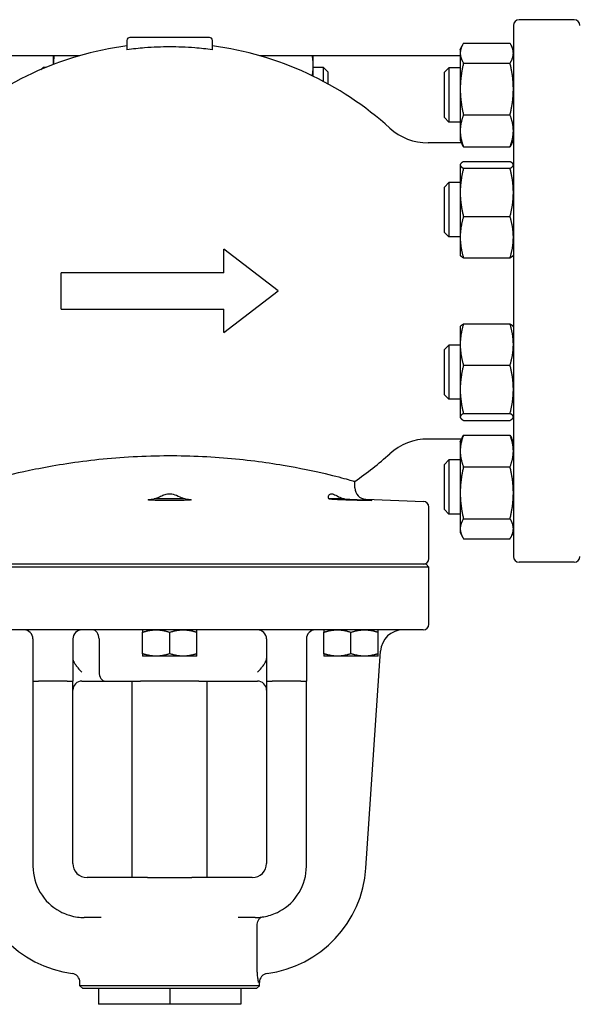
# Model space of a CAD drawing. Header units: inches. Extents: x 5 to 1128, y -85 to 748.
# Tile 629 of 656: x 601 to 608, y 685 to 698. Entities that reach past the tile are written whole.
import ezdxf

# ---------------------------------------------------------------- set-up
doc = ezdxf.new("R2010")
doc.units = ezdxf.units.IN
doc.header["$LTSCALE"] = 32
doc.header["$MEASUREMENT"] = 0
doc.layers.add('Visible (ANSI)', color=7, linetype='Continuous', lineweight=30)

msp = doc.modelspace()

# ---------------------------------------------------------------- linework, layer by layer
at = {"layer": 'Visible (ANSI)'}
for p, q in [((608.31565, 698.18978), (607.55187, 698.18978)), ((607.47313, 698.11104), (607.47313, 690.76852)), ((602.13258, 697.90435), (602.13258, 697.77441)), ((603.27431, 697.94372), (602.17195, 697.94372)), ((603.31368, 697.77441), (603.31368, 697.90435)), ((606.73913, 697.77458), (606.76305, 697.82588)), ((606.73913, 697.77458), (606.73913, 697.72718)), ((606.78422, 697.86503), (607.42805, 697.86503)), ((607.47313, 697.77458), (607.44921, 697.82588)), ((601.47584, 697.68978), (598.70713, 697.68978)), ((601.11413, 697.68978), (601.11413, 697.56943)), ((606.73913, 697.68978), (603.97042, 697.68978)), ((603.97313, 697.68978), (603.97313, 697.689)), ((604.70713, 697.55448), (604.70713, 697.68978)), ((606.73913, 697.72718), (606.73913, 697.2316)), ((600.9421, 697.49996), (600.97313, 697.53099)), ((600.97313, 697.53099), (600.97313, 697.5131)), ((601.01645, 697.53099), (600.97313, 697.53099)), ((604.70713, 697.40713), (604.70713, 697.55448)), ((604.84813, 697.53099), (604.70713, 697.53099)), ((604.84813, 697.33531), (604.84813, 697.53099)), ((604.91063, 697.46849), (604.84813, 697.53099)), ((606.51939, 697.46208), (606.58189, 697.52458)), ((606.58189, 697.52458), (606.58189, 696.77458)), ((606.73913, 697.52458), (606.58189, 697.52458)), ((606.78422, 697.58932), (607.42805, 697.58932)), ((604.91063, 697.46849), (604.91063, 697.30146)), ((606.51939, 696.83708), (606.51939, 697.46208)), ((606.73913, 697.2316), (606.73913, 696.65401)), ((606.51939, 696.83708), (606.58189, 696.77458)), ((606.78422, 696.87388), (607.42805, 696.87388)), ((606.73913, 696.77458), (606.58189, 696.77458)), ((606.73913, 696.65401), (606.73913, 696.52458)), ((606.75665, 696.48702), (606.29368, 696.48702)), ((606.73913, 696.52458), (606.76305, 696.47329)), ((606.78422, 696.43414), (607.42805, 696.43414)), ((607.47313, 696.52458), (607.44921, 696.47329)), ((606.73913, 696.18722), (606.74162, 696.19255)), ((606.73913, 696.18722), (606.73913, 696.18193)), ((606.73913, 696.18193), (606.73913, 695.8018)), ((606.78422, 696.22878), (607.42805, 696.22878)), ((606.78422, 696.13508), (607.42805, 696.13508)), ((607.47313, 696.18722), (607.47065, 696.19255)), ((606.51939, 695.87472), (606.58189, 695.93722)), ((606.51939, 695.24972), (606.51939, 695.87472)), ((606.58189, 695.93722), (606.58189, 695.18722)), ((606.73913, 695.93722), (606.58189, 695.93722)), ((606.73913, 695.8018), (606.73913, 695.18209)), ((606.78422, 695.46852), (607.42805, 695.46852)), ((606.51939, 695.24972), (606.58189, 695.18722)), ((606.73913, 695.18722), (606.58189, 695.18722)), ((606.73913, 695.18209), (606.73913, 694.93722)), ((604.22313, 694.43978), (603.47313, 695.01528)), ((603.47313, 694.68978), (603.47313, 695.01528)), ((606.73913, 694.93722), (606.74162, 694.93188)), ((607.47313, 694.93722), (607.47065, 694.93188)), ((606.78422, 694.89566), (607.42805, 694.89566)), ((603.47313, 694.68978), (601.22313, 694.68978)), ((601.22313, 694.18978), (601.22313, 694.68978)), ((603.47313, 693.86428), (604.22313, 694.43978)), ((601.22313, 694.18978), (603.47313, 694.18978)), ((603.47313, 693.86428), (603.47313, 694.18978)), ((606.78422, 693.98429), (607.42805, 693.98429)), ((606.73913, 693.94234), (606.74168, 693.94779)), ((606.73913, 693.94234), (606.73913, 693.69817)), ((607.47313, 693.94234), (607.47059, 693.94779)), ((606.51939, 693.62984), (606.58189, 693.69234)), ((606.58189, 693.69234), (606.58189, 692.94234)), ((606.73913, 693.69234), (606.58189, 693.69234)), ((606.73913, 693.69817), (606.73913, 693.07857)), ((606.51939, 693.00484), (606.51939, 693.62984)), ((606.78422, 693.41205), (607.42805, 693.41205)), ((606.51939, 693.00484), (606.58189, 692.94234)), ((606.73913, 693.07857), (606.73913, 692.69775)), ((606.73913, 692.94234), (606.58189, 692.94234)), ((606.78422, 692.7451), (607.42805, 692.7451)), ((606.73913, 692.69775), (606.73913, 692.69234)), ((606.73913, 692.69234), (606.74168, 692.68689)), ((606.78422, 692.6504), (607.42805, 692.6504)), ((607.47313, 692.69234), (607.47059, 692.68689)), ((606.75665, 692.39254), (606.29368, 692.39254)), ((606.73913, 692.35498), (606.76324, 692.40667)), ((606.73913, 692.35498), (606.73913, 692.22609)), ((606.78422, 692.44556), (607.42805, 692.44556)), ((607.47313, 692.35498), (607.44903, 692.40667)), ((606.73913, 692.22609), (606.73913, 691.64883)), ((606.51939, 692.04248), (606.58189, 692.10498)), ((606.58189, 692.10498), (606.58189, 691.35498)), ((606.73913, 692.10498), (606.58189, 692.10498)), ((606.51939, 691.41748), (606.51939, 692.04248)), ((606.78422, 692.00662), (607.42805, 692.00662)), ((605.28219, 691.7173), (605.28219, 691.80717)), ((606.73913, 691.64883), (606.73913, 691.15272)), ((602.93629, 691.56576), (602.50998, 691.56576)), ((605.13782, 691.56576), (604.92467, 691.56576)), ((605.43362, 691.55994), (606.2301, 691.52931)), ((606.30581, 690.73899), (606.30581, 691.45062)), ((606.51939, 691.41748), (606.58189, 691.35498)), ((606.73913, 691.35498), (606.58189, 691.35498)), ((606.78422, 691.29104), (607.42805, 691.29104)), ((606.73913, 691.15272), (606.73913, 691.10498)), ((606.73913, 691.10498), (606.76324, 691.05328)), ((607.47313, 691.10498), (607.44903, 691.05328)), ((606.78422, 691.0144), (607.42805, 691.0144)), ((608.31565, 690.68978), (607.55187, 690.68978)), ((606.30581, 690.62088), (599.14046, 690.62088)), ((606.26644, 690.66025), (599.17983, 690.66025)), ((606.26644, 690.66025), (606.30581, 690.62088)), ((606.30581, 689.83348), (606.30581, 690.62088)), ((606.22707, 689.75474), (599.2192, 689.75474)), ((600.83337, 689.62974), (600.83337, 689.04608)), ((601.38455, 689.62974), (601.38455, 689.04608)), ((601.74636, 689.62974), (601.74636, 689.17108)), ((602.34813, 689.42423), (602.34813, 689.72125)), ((602.72313, 689.42423), (602.72313, 689.72125)), ((603.09813, 689.42423), (603.09813, 689.72125)), ((604.06172, 689.62974), (604.06172, 689.04608)), ((604.6129, 689.62974), (604.6129, 689.04608)), ((604.85415, 689.42423), (604.85415, 689.72125)), ((605.22915, 689.42423), (605.22915, 689.72125)), ((605.60415, 689.42423), (605.60415, 689.72125)), ((605.43617, 686.4608), (605.63657, 689.46077)), ((602.53563, 689.39074), (602.34813, 689.39074)), ((602.91063, 689.39074), (602.53563, 689.39074)), ((603.09813, 689.39074), (602.91063, 689.39074)), ((605.04165, 689.39074), (604.85415, 689.39074)), ((605.41665, 689.39074), (605.04165, 689.39074)), ((605.60415, 689.39074), (605.41665, 689.39074)), ((600.83337, 689.04608), (600.83337, 686.48702)), ((600.83337, 689.04608), (600.91211, 689.04608)), ((601.30581, 689.04608), (600.91211, 689.04608)), ((601.30581, 689.04608), (601.38455, 689.04608)), ((601.38455, 686.52639), (601.38455, 689.04608)), ((601.50955, 689.04608), (601.83514, 689.04608)), ((601.83514, 689.04608), (602.32074, 689.04608)), ((602.20542, 686.32954), (602.20542, 689.04608)), ((603.12553, 689.04608), (602.32074, 689.04608)), ((603.12553, 689.04608), (603.55264, 689.04608)), ((603.24085, 686.32954), (603.24085, 689.04608)), ((603.55264, 689.04608), (603.78869, 689.04608)), ((603.78869, 689.04608), (603.93672, 689.04608)), ((604.06172, 689.04608), (604.06172, 686.52639)), ((604.06172, 689.04608), (604.14046, 689.04608)), ((604.53416, 689.04608), (604.14046, 689.04608)), ((604.53416, 689.04608), (604.6129, 689.04608)), ((604.6129, 686.48702), (604.6129, 689.04608)), ((602.34593, 686.32954), (601.5814, 686.32954)), ((602.41549, 686.32954), (602.34593, 686.32954)), ((602.41549, 686.32954), (603.03078, 686.32954)), ((603.10034, 686.32954), (603.03078, 686.32954)), ((603.86487, 686.32954), (603.10034, 686.32954)), ((601.77714, 685.77836), (601.54203, 685.77836)), ((603.90424, 685.77836), (603.66913, 685.77836)), ((603.93228, 685.08184), (603.93228, 685.65383)), ((601.48298, 684.83348), (601.48298, 684.88071)), ((603.96329, 684.83348), (601.48298, 684.83348)), ((601.52235, 684.79411), (601.48298, 684.83348)), ((603.92392, 684.79411), (603.96329, 684.83348)), ((603.96329, 684.83348), (603.96329, 684.88071)), ((603.92392, 684.79411), (601.52235, 684.79411)), ((601.73888, 684.79411), (601.73888, 684.57758)), ((602.72313, 684.79411), (602.72313, 684.57758)), ((603.70738, 684.79411), (603.70738, 684.57758)), ((602.72313, 684.57758), (601.73888, 684.57758)), ((603.70738, 684.57758), (602.72313, 684.57758))]:
    msp.add_line(p, q, dxfattribs=at)
for centre, radius, start, end in [((607.55187, 698.11104), 0.07874, 90, 180), ((608.31565, 698.11104), 0.07874, 0, 90), ((602.17195, 697.90435), 0.03937, 90, 180), ((603.27431, 697.90435), 0.03937, 0, 90), ((602.72313, 693.33742), 4.52756, 97.494717, 132.205446), ((602.72313, 693.33742), 4.52756, 47.794554, 82.505283), ((606.29368, 697.27443), 0.7874, 227.794554, 270), ((606.29368, 691.60513), 0.7874, 90, 132.205446), ((602.72313, 695.54214), 4.52756, 304.417389, 312.205446), ((605.43967, 691.7173), 0.15748, 180, 267.797402), ((606.22707, 691.45062), 0.07874, 0, 87.797402), ((606.22707, 690.73899), 0.07874, 270, 0), ((607.55187, 690.76852), 0.07874, 180, 270), ((608.31565, 690.76852), 0.07874, 270, 0), ((600.70837, 689.62974), 0.125, 0, 90), ((601.50955, 689.62974), 0.125, 90, 180), ((603.93672, 689.62974), 0.125, 0, 90), ((604.7379, 689.62974), 0.125, 90, 180), ((605.95083, 689.43978), 0.31496, 90, 176.178282), ((606.22707, 689.83348), 0.07874, 270, 0), ((601.50955, 688.92108), 0.125, 90, 180), ((603.93672, 688.92108), 0.125, 0, 90), ((601.54203, 686.48702), 0.70866, 180, 241.65439), ((601.5814, 686.52639), 0.19685, 180, 270), ((603.86487, 686.52639), 0.19685, 270, 0), ((603.90424, 686.48702), 0.70866, 298.34561, 0), ((601.5814, 686.56576), 1.5748, 183.821718, 262.730273), ((603.86487, 686.56576), 1.5748, 277.269727, 356.178282), ((601.35798, 684.88071), 0.125, 0, 82.447083), ((604.08829, 684.88071), 0.125, 97.552917, 180)]:
    msp.add_arc(centre, radius, start, end, dxfattribs=at)
for centre, start_param, end_param in [((601.65758, 689.62974), 4.71238898, 6.28318531), ((601.83514, 689.17108), 1.57079633, 3.14159265)]:
    msp.add_ellipse(centre, major_axis=(0, 0.125), ratio=0.71022868, start_param=start_param, end_param=end_param, dxfattribs=at)
for points, knots in [([(603.31368, 697.77441), (603.23201, 697.78532), (603.1504, 697.7939), (602.95101, 697.80945), (602.83443, 697.81368), (602.61184, 697.81368), (602.49525, 697.80945), (602.29587, 697.7939), (602.21426, 697.78532), (602.13258, 697.77441)], [12.61011501, 12.61011501, 12.61011501, 12.61011501, 13.18544897, 13.18544897, 14.03349579, 14.03349579, 14.88154261, 14.88154261, 15.45687657, 15.45687657, 15.45687657, 15.45687657]), ([(600.16408, 691.80717), (600.16408, 691.80717), (600.16448, 691.80728), (600.1684, 691.80841), (600.17765, 691.81107), (600.21574, 691.82185), (600.2518, 691.83198), (600.40676, 691.87368), (600.57166, 691.91613), (601.00564, 692.00753), (601.27452, 692.05562), (601.87152, 692.12899), (602.19239, 692.15389), (602.84169, 692.1678), (603.16151, 692.15783), (603.76581, 692.10974), (604.0447, 692.07288), (604.51895, 691.99279), (604.71601, 691.95081), (605.0145, 691.88053), (605.12204, 691.85174), (605.22589, 691.82319), (605.25075, 691.81614), (605.27666, 691.80876), (605.28219, 691.80717), (605.28219, 691.80717)], [-20.56905697, -20.56905697, -20.56905697, -20.56905697, -20.37038726, -20.37038726, -19.59073988, -19.59073988, -18.43169748, -18.43169748, -15.91322618, -15.91322618, -13.31950336, -13.31950336, -10.79417671, -10.79417671, -8.3570465, -8.3570465, -5.96844078, -5.96844078, -3.74429408, -3.74429408, -1.73987466, -1.73987466, -0.73995163, -0.73995163, 0, 0, 0, 0]), ([(602.50998, 691.56576), (602.52694, 691.5706), (602.54526, 691.57792), (602.58594, 691.59548), (602.60783, 691.60569), (602.64936, 691.62256), (602.67084, 691.63023), (602.70545, 691.63627), (602.71784, 691.63718), (602.74519, 691.63596), (602.75937, 691.63337), (602.80258, 691.62165), (602.83267, 691.60794), (602.88859, 691.58311), (602.91364, 691.57223), (602.93629, 691.56576)], [-1.34645024, -1.34645024, -1.34645024, -1.34645024, -1.15784371, -1.15784371, -0.94631715, -0.94631715, -0.74905281, -0.74905281, -0.63822291, -0.63822291, -0.51044327, -0.51044327, -0.24107093, -0.24107093, 0, 0, 0, 0]), ([(604.92467, 691.56576), (604.9164, 691.57344), (604.91472, 691.58739), (604.92126, 691.61038), (604.92596, 691.61904), (604.93688, 691.63017), (604.94255, 691.63392), (604.95412, 691.63687), (604.95923, 691.6371), (604.97195, 691.63535), (604.97954, 691.63283), (605.00608, 691.62149), (605.02855, 691.60815), (605.08013, 691.58341), (605.1078, 691.57232), (605.13782, 691.56576)], [-1.33358191, -1.33358191, -1.33358191, -1.33358191, -1.03717278, -1.03717278, -0.85065307, -0.85065307, -0.71563279, -0.71563279, -0.62320795, -0.62320795, -0.50764723, -0.50764723, -0.24435967, -0.24435967, 0, 0, 0, 0]), ([(602.96092, 691.55994), (602.97202, 691.55934), (602.98193, 691.5587), (603.00695, 691.55671), (603.01716, 691.55527), (603.02499, 691.55237), (603.02077, 691.55071), (602.99389, 691.54768), (602.97124, 691.54631), (602.91692, 691.54418), (602.88219, 691.54328), (602.8052, 691.54209), (602.76293, 691.5418), (602.68334, 691.5418), (602.64107, 691.54209), (602.56407, 691.54328), (602.52935, 691.54418), (602.47503, 691.54631), (602.45237, 691.54768), (602.4255, 691.55071), (602.42128, 691.55237), (602.4255, 691.55394), (602.42911, 691.55527), (602.43932, 691.55671), (602.46433, 691.5587), (602.47425, 691.55934), (602.48535, 691.55994)], [-2.85210649, -2.85210649, -2.85210649, -2.85210649, -2.71940527, -2.71940527, -2.45467957, -2.45467957, -2.14423866, -2.14423866, -1.83379774, -1.83379774, -1.53056876, -1.53056876, -1.22733979, -1.22733979, -0.92411081, -0.92411081, -0.62088183, -0.62088183, -0.31044092, -0.31044092, 0, 0, 0, 0.2647257, 0.2647257, 0.39742692, 0.39742692, 0.39742692, 0.39742692]), ([(605.18032, 691.55994), (605.19849, 691.55934), (605.21715, 691.5587), (605.2727, 691.55671), (605.30928, 691.55527), (605.37817, 691.55237), (605.41406, 691.55071), (605.47137, 691.54768), (605.49279, 691.54631), (605.51708, 691.54418), (605.52184, 691.54328), (605.51276, 691.54209), (605.49892, 691.5418), (605.45913, 691.5418), (605.43069, 691.54209), (605.36278, 691.54328), (605.3233, 691.54418), (605.24468, 691.54631), (605.20061, 691.54768), (605.11642, 691.55071), (605.07631, 691.55237), (605.04336, 691.55394), (605.01526, 691.55527), (604.98888, 691.55671), (604.95835, 691.5587), (604.9496, 691.55934), (604.94254, 691.55994)], [-2.85210649, -2.85210649, -2.85210649, -2.85210649, -2.71940527, -2.71940527, -2.45467957, -2.45467957, -2.14423866, -2.14423866, -1.83379774, -1.83379774, -1.53056876, -1.53056876, -1.22733979, -1.22733979, -0.92411081, -0.92411081, -0.62088183, -0.62088183, -0.31044092, -0.31044092, 0, 0, 0, 0.2647257, 0.2647257, 0.39742692, 0.39742692, 0.39742692, 0.39742692]), ([(601.38455, 689.35945), (601.38455, 689.35935), (601.38455, 689.35925), (601.38458, 689.34968), (601.38615, 689.34028), (601.39222, 689.3213), (601.39668, 689.31198), (601.40879, 689.29127), (601.4164, 689.28069), (601.42392, 689.26924)], [-0.000896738, -0.000896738, -0.000896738, -0.000896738, 0, 0, 0.08693271, 0.08693271, 0.175052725, 0.175052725, 0.280007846, 0.280007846, 0.280007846, 0.280007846]), ([(604.02235, 689.26924), (604.02987, 689.28069), (604.03748, 689.29127), (604.04959, 689.31198), (604.05405, 689.3213), (604.06012, 689.34028), (604.06168, 689.34968), (604.06172, 689.35925), (604.06172, 689.35935), (604.06172, 689.35945)], [0, 0, 0, 0, 0.104406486, 0.104406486, 0.19206587, 0.19206587, 0.278544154, 0.278544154, 0.279436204, 0.279436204, 0.279436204, 0.279436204]), ([(601.42392, 689.26924), (601.43324, 689.25505), (601.44408, 689.24108), (601.47313, 689.20743), (601.49223, 689.1884), (601.50955, 689.17108)], [1.910988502, 1.910988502, 1.910988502, 1.910988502, 2.034466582, 2.034466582, 2.221097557, 2.221097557, 2.221097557, 2.221097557]), ([(603.93672, 689.17108), (603.95403, 689.1884), (603.97313, 689.20743), (604.00218, 689.24108), (604.01302, 689.25505), (604.02235, 689.26924)], [0, 0, 0, 0, 0.186630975, 0.186630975, 0.310109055, 0.310109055, 0.310109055, 0.310109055]), ([(601.20557, 685.86333), (601.22408, 685.85334), (601.24306, 685.84418), (601.28801, 685.82486), (601.31422, 685.81542), (601.37691, 685.79681), (601.41398, 685.78902), (601.48147, 685.78029), (601.51184, 685.77836), (601.54203, 685.77836)], [0, 0, 0, 0, 0.132051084, 0.132051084, 0.308525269, 0.308525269, 0.555345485, 0.555345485, 0.75616862, 0.75616862, 0.75616862, 0.75616862]), ([(603.90424, 685.77836), (603.93599, 685.77836), (603.96794, 685.7805), (604.03084, 685.78906), (604.06179, 685.79537), (604.12314, 685.81227), (604.15383, 685.82296), (604.20321, 685.84418), (604.22218, 685.85334), (604.2407, 685.86333)], [-0.00146796, -0.00146796, -0.00146796, -0.00146796, 0.209762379, 0.209762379, 0.415840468, 0.415840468, 0.622649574, 0.622649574, 0.754700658, 0.754700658, 0.754700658, 0.754700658]), ([(603.93212, 685.66692), (603.93181, 685.67985), (603.93312, 685.69235), (603.93878, 685.71742), (603.94345, 685.72935), (603.95649, 685.75282), (603.96547, 685.76324), (603.98581, 685.77924), (603.99747, 685.78438), (604.00947, 685.78622), (604.00954, 685.78623), (604.00961, 685.78624)], [-0.52170748, -0.52170748, -0.52170748, -0.52170748, -0.421852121, -0.421852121, -0.307757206, -0.307757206, -0.161137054, -0.161137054, 0, 0, 0.000927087, 0.000927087, 0.000927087, 0.000927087]), ([(603.95193, 684.8791), (603.95192, 684.8792), (603.9519, 684.8793), (603.94935, 684.89723), (603.94624, 684.91684), (603.94061, 684.95745), (603.93748, 684.9814), (603.93336, 685.03355), (603.93228, 685.05752), (603.93228, 685.08184)], [-0.001098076, -0.001098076, -0.001098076, -0.001098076, 0, 0, 0.19742354, 0.19742354, 0.356355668, 0.356355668, 0.480680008, 0.480680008, 0.480680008, 0.480680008])]:
    msp.add_open_spline(points, degree=3, knots=knots, dxfattribs=at)
for points, weights in [([(606.78422, 697.86503), (606.73913, 697.79116), (606.73913, 697.72718)], [1, 1.0379548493, 1]), ([(607.47313, 697.72718), (607.47313, 697.79116), (607.42805, 697.86503)], [1, 1.0379548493, 1]), ([(601.12542, 697.68978), (601.11539, 697.6285), (601.11427, 697.56948)], [1.0189754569, 1.01914897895, 1.00402083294]), ([(603.98442, 697.68978), (603.9841, 697.68785), (603.9838, 697.68592)], [1.0189754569, 1.01898091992, 1.0189712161]), ([(604.70713, 697.55448), (604.70713, 697.62084), (604.69584, 697.68978)], [1, 1.01917066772, 1.0189754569]), ([(606.73913, 697.72718), (606.73913, 697.6632), (606.78422, 697.58932)], [1, 1.0379548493, 1]), ([(607.42805, 697.58932), (607.47313, 697.6632), (607.47313, 697.72718)], [1, 1.0379548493, 1]), ([(604.69483, 697.4131), (604.70713, 697.48525), (604.70713, 697.55448)], [1.01892077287, 1.0200142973, 1]), ([(606.78422, 697.58932), (606.73913, 697.39762), (606.73913, 697.2316)], [1, 1.0379548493, 1]), ([(607.47313, 697.2316), (607.47313, 697.39762), (607.42805, 697.58932)], [1, 1.0379548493, 1]), ([(606.73913, 697.2316), (606.73913, 697.06558), (606.78422, 696.87388)], [1, 1.0379548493, 1]), ([(607.42805, 696.87388), (607.47313, 697.06558), (607.47313, 697.2316)], [1, 1.0379548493, 1]), ([(606.78422, 696.87388), (606.73913, 696.75605), (606.73913, 696.65401)], [1, 1.0379548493, 1]), ([(607.47313, 696.65401), (607.47313, 696.75605), (607.42805, 696.87388)], [1, 1.0379548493, 1]), ([(606.73913, 696.65401), (606.73913, 696.55196), (606.78422, 696.43414)], [1, 1.0379548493, 1]), ([(607.42805, 696.43414), (607.47313, 696.55196), (607.47313, 696.65401)], [1, 1.0379548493, 1]), ([(606.78422, 696.43414), (606.77188, 696.45435), (606.76305, 696.47329)], [1, 1.0101047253, 1.0148290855]), ([(607.44921, 696.47329), (607.44038, 696.45435), (607.42805, 696.43414)], [1.0148290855, 1.0101047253, 1]), ([(606.78422, 696.22878), (606.73913, 696.20367), (606.73913, 696.18193)], [1, 1.0379548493, 1]), ([(606.73913, 696.18193), (606.73913, 696.16019), (606.78422, 696.13508)], [1, 1.0379548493, 1]), ([(606.78422, 696.13508), (606.73913, 695.95648), (606.73913, 695.8018)], [1, 1.0379548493, 1]), ([(607.47313, 696.18193), (607.47313, 696.20367), (607.42805, 696.22878)], [1, 1.0379548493, 1]), ([(607.42805, 696.13508), (607.47313, 696.16019), (607.47313, 696.18193)], [1, 1.0379548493, 1]), ([(607.47313, 695.8018), (607.47313, 695.95648), (607.42805, 696.13508)], [1, 1.0379548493, 1]), ([(606.73913, 695.8018), (606.73913, 695.64713), (606.78422, 695.46852)], [1, 1.0379548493, 1]), ([(607.42805, 695.46852), (607.47313, 695.64713), (607.47313, 695.8018)], [1, 1.0379548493, 1]), ([(606.78422, 695.46852), (606.73913, 695.31502), (606.73913, 695.18209)], [1, 1.0379548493, 1]), ([(607.47313, 695.18209), (607.47313, 695.31502), (607.42805, 695.46852)], [1, 1.0379548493, 1]), ([(606.73913, 695.18209), (606.73913, 695.04916), (606.78422, 694.89566)], [1, 1.0379548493, 1]), ([(607.42805, 694.89566), (607.47313, 695.04916), (607.47313, 695.18209)], [1, 1.0379548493, 1]), ([(606.78422, 694.89566), (606.7495, 694.91499), (606.74162, 694.93188)], [1, 1.02897860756, 1.01370675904]), ([(607.47065, 694.93188), (607.46277, 694.91499), (607.42805, 694.89566)], [1.01370675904, 1.02897860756, 1]), ([(606.78422, 693.98429), (606.73913, 693.83096), (606.73913, 693.69817)], [1, 1.0379548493, 1]), ([(606.74168, 693.94779), (606.74961, 693.96481), (606.78422, 693.98429)], [1.01380994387, 1.02888022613, 1]), ([(607.42805, 693.98429), (607.46266, 693.96481), (607.47059, 693.94779)], [1, 1.02888022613, 1.01380994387]), ([(607.47313, 693.69817), (607.47313, 693.83096), (607.42805, 693.98429)], [1, 1.0379548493, 1]), ([(606.73913, 693.69817), (606.73913, 693.56538), (606.78422, 693.41205)], [1, 1.0379548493, 1]), ([(607.42805, 693.41205), (607.47313, 693.56538), (607.47313, 693.69817)], [1, 1.0379548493, 1]), ([(606.78422, 693.41205), (606.73913, 693.23334), (606.73913, 693.07857)], [1, 1.0379548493, 1]), ([(607.47313, 693.07857), (607.47313, 693.23334), (607.42805, 693.41205)], [1, 1.0379548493, 1]), ([(606.73913, 693.07857), (606.73913, 692.92381), (606.78422, 692.7451)], [1, 1.0379548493, 1]), ([(607.42805, 692.7451), (607.47313, 692.92381), (607.47313, 693.07857)], [1, 1.0379548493, 1]), ([(606.78422, 692.7451), (606.73913, 692.71972), (606.73913, 692.69775)], [1, 1.0379548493, 1]), ([(607.47313, 692.69775), (607.47313, 692.71972), (607.42805, 692.7451)], [1, 1.0379548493, 1]), ([(606.73913, 692.69775), (606.73913, 692.67577), (606.78422, 692.6504)], [1, 1.0379548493, 1]), ([(607.42805, 692.6504), (607.47313, 692.67577), (607.47313, 692.69775)], [1, 1.0379548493, 1]), ([(606.78422, 692.44556), (606.73913, 692.32794), (606.73913, 692.22609)], [1, 1.0379548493, 1]), ([(606.76324, 692.40667), (606.77201, 692.42549), (606.78422, 692.44556)], [1.01472967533, 1.00999904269, 1]), ([(607.47313, 692.22609), (607.47313, 692.32794), (607.42805, 692.44556)], [1, 1.0379548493, 1]), ([(607.42805, 692.44556), (607.44025, 692.42549), (607.44903, 692.40667)], [1, 1.00999904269, 1.01472967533]), ([(606.73913, 692.22609), (606.73913, 692.12424), (606.78422, 692.00662)], [1, 1.0379548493, 1]), ([(607.42805, 692.00662), (607.47313, 692.12424), (607.47313, 692.22609)], [1, 1.0379548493, 1]), ([(606.78422, 692.00662), (606.73913, 691.81488), (606.73913, 691.64883)], [1, 1.0379548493, 1]), ([(607.47313, 691.64883), (607.47313, 691.81488), (607.42805, 692.00662)], [1, 1.0379548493, 1]), ([(606.73913, 691.64883), (606.73913, 691.48278), (606.78422, 691.29104)], [1, 1.0379548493, 1]), ([(607.42805, 691.29104), (607.47313, 691.48278), (607.47313, 691.64883)], [1, 1.0379548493, 1]), ([(606.78422, 691.29104), (606.73913, 691.21692), (606.73913, 691.15272)], [1, 1.0379548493, 1]), ([(607.47313, 691.15272), (607.47313, 691.21692), (607.42805, 691.29104)], [1, 1.0379548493, 1]), ([(606.73913, 691.15272), (606.73913, 691.08852), (606.78422, 691.0144)], [1, 1.0379548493, 1]), ([(607.42805, 691.0144), (607.47313, 691.08852), (607.47313, 691.15272)], [1, 1.0379548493, 1]), ([(602.34813, 689.75474), (602.34813, 689.75474), (602.34813, 689.72125)], [1, 1.04314139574, 1.01001874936]), ([(602.34813, 689.72125), (602.44861, 689.75474), (602.53563, 689.75474)], [1.01001874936, 1.04314139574, 1]), ([(602.53563, 689.75474), (602.62265, 689.75474), (602.72313, 689.72125)], [1, 1.04314139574, 1.01001874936]), ([(602.72313, 689.72125), (602.82361, 689.75474), (602.91063, 689.75474)], [1.01001874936, 1.04314139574, 1]), ([(602.91063, 689.75474), (602.99765, 689.75474), (603.09813, 689.72125)], [1, 1.04314139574, 1.01001874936]), ([(603.09813, 689.72125), (603.09813, 689.75474), (603.09813, 689.75474)], [1.01001874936, 1.04314139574, 1]), ([(604.85415, 689.75474), (604.85415, 689.75474), (604.85415, 689.72125)], [1, 1.04314139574, 1.01001874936]), ([(604.85415, 689.72125), (604.95463, 689.75474), (605.04165, 689.75474)], [1.01001874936, 1.04314139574, 1]), ([(605.04165, 689.75474), (605.12867, 689.75474), (605.22915, 689.72125)], [1, 1.04314139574, 1.01001874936]), ([(605.22915, 689.72125), (605.32963, 689.75474), (605.41665, 689.75474)], [1.01001874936, 1.04314139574, 1]), ([(605.41665, 689.75474), (605.50367, 689.75474), (605.60415, 689.72125)], [1, 1.04314139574, 1.01001874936]), ([(605.60415, 689.72125), (605.60415, 689.75474), (605.60415, 689.75474)], [1.01001874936, 1.04314139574, 1]), ([(602.34813, 689.42423), (602.34813, 689.39074), (602.34813, 689.39074)], [1.01001874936, 1.04314139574, 1]), ([(602.53563, 689.39074), (602.44861, 689.39074), (602.34813, 689.42423)], [1, 1.04314139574, 1.01001874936]), ([(602.72313, 689.42423), (602.62265, 689.39074), (602.53563, 689.39074)], [1.01001874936, 1.04314139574, 1]), ([(602.91063, 689.39074), (602.82361, 689.39074), (602.72313, 689.42423)], [1, 1.04314139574, 1.01001874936]), ([(603.09813, 689.42423), (602.99765, 689.39074), (602.91063, 689.39074)], [1.01001874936, 1.04314139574, 1]), ([(603.09813, 689.39074), (603.09813, 689.39074), (603.09813, 689.42423)], [1, 1.04314139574, 1.01001874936]), ([(604.85415, 689.42423), (604.85415, 689.39074), (604.85415, 689.39074)], [1.01001874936, 1.04314139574, 1]), ([(605.04165, 689.39074), (604.95463, 689.39074), (604.85415, 689.42423)], [1, 1.04314139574, 1.01001874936]), ([(605.22915, 689.42423), (605.12867, 689.39074), (605.04165, 689.39074)], [1.01001874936, 1.04314139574, 1]), ([(605.41665, 689.39074), (605.32963, 689.39074), (605.22915, 689.42423)], [1, 1.04314139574, 1.01001874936]), ([(605.60415, 689.42423), (605.50367, 689.39074), (605.41665, 689.39074)], [1.01001874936, 1.04314139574, 1]), ([(605.60415, 689.39074), (605.60415, 689.39074), (605.60415, 689.42423)], [1, 1.04314139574, 1.01001874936])]:
    msp.add_rational_spline(points, weights, degree=2, dxfattribs=at)
for points in [[(602.48535, 691.55994), (602.49406, 691.56041), (602.50253, 691.56231), (602.50998, 691.56576)], [(602.93629, 691.56576), (602.94373, 691.56231), (602.95221, 691.56041), (602.96092, 691.55994)], [(604.94254, 691.55994), (604.93659, 691.56044), (604.93063, 691.56254), (604.92467, 691.56576)], [(605.13782, 691.56576), (605.15073, 691.56254), (605.16503, 691.56044), (605.18032, 691.55994)], [(603.93228, 685.65383), (603.93228, 685.65822), (603.93223, 685.66258), (603.93212, 685.66692)]]:
    msp.add_open_spline(points, degree=3, dxfattribs=at)

doc.saveas('drawing.dxf')
